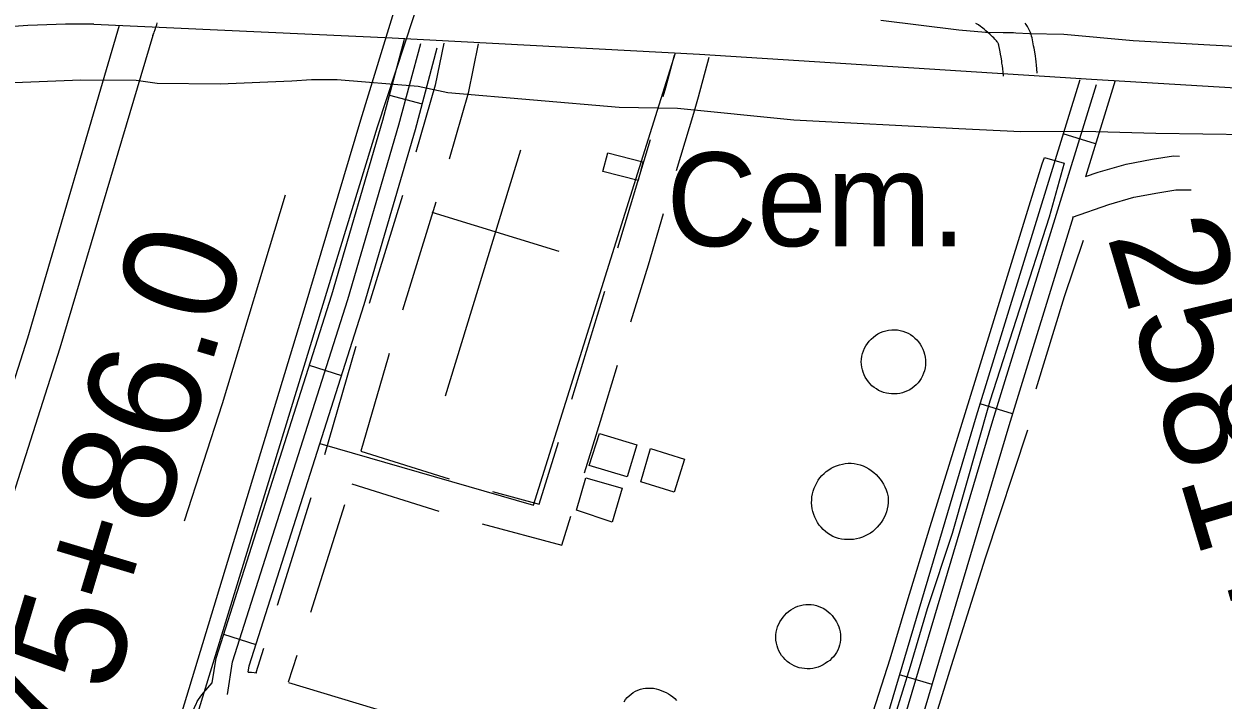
# Model space of a CAD drawing. Extents: x 3535183 to 3573198, y 534952 to 560562.
# Drawn here: x 3563467 to 3564528, y 542552 to 543150 of the extents above; entities that cross this region are included whole.
import ezdxf

# ---------------------------------------------------------------- set-up
doc = ezdxf.new("R2010")
doc.units = 0
for name, color, linetype in [('V-BLDG-OTLN', 7, 'Continuous'), ('V-DOMW-TANK', 7, 'Continuous'), ('V-LEVE-TOET', 7, 'Continuous'), ('V-ROAD-CNTR', 7, 'Continuous'), ('V-SITE-OTLN', 7, 'Continuous'), ('V-SITE-OTLN-IDEN', 7, 'Continuous'), ('V-SURV-IDEN', 7, 'Continuous'), ('V-TOPO-SHOR', 7, 'Continuous'), ('V-UTIL-LINE', 7, 'Continuous')]:
    doc.layers.add(name, color=color, linetype=linetype)

msp = doc.modelspace()

# ---------------------------------------------------------------- linework, layer by layer
at = {"layer": 'V-BLDG-OTLN'}
for points in [[(3563983.5, 543036.3), (3564014.3, 543028.4), (3564010.1, 543011.7), (3563978.8, 543019.7)], [(3563976.1, 542787.9), (3564009, 542778), (3564000.4, 542749.5), (3563966.8, 542759.5)], [(3564021.1, 542774.7), (3564051.2, 542765.3), (3564042.1, 542736), (3564012.6, 542745.2)], [(3563955.5, 542720.2), (3563963.8, 542748.8), (3563996, 542739.5), (3563987.3, 542709.5)]]:
    msp.add_lwpolyline(points, close=True, dxfattribs=at)
at = {"layer": 'V-DOMW-TANK'}
for points in [[(3564234.7, 542879.8), (3564237.2, 542879.8), (3564239.6, 542879.6), (3564242, 542879.1), (3564244.4, 542878.5), (3564246.7, 542877.6), (3564248.9, 542876.6), (3564251, 542875.4), (3564253, 542874), (3564254.9, 542872.4), (3564256.6, 542870.7), (3564258.2, 542868.9), (3564259.6, 542866.9), (3564260.9, 542864.8), (3564262, 542862.6), (3564262.9, 542860.3), (3564263.6, 542858), (3564264, 542855.6), (3564264.3, 542853.2), (3564264.4, 542850.7), (3564264.3, 542848.3), (3564263.9, 542845.9), (3564263.4, 542843.5), (3564262.7, 542841.2), (3564261.7, 542838.9), (3564260.6, 542836.7), (3564259.3, 542834.7), (3564257.8, 542832.8), (3564256.2, 542831), (3564254.4, 542829.4), (3564252.5, 542828), (3564250.5, 542826.7), (3564248.4, 542825.6), (3564246.1, 542824.7), (3564243.9, 542823.9), (3564241.5, 542823.4), (3564239.2, 542823), (3564236.8, 542822.9), (3564234.4, 542822.9), (3564232, 542823.2), (3564229.7, 542823.6), (3564227.3, 542824.3), (3564225.1, 542825.1), (3564222.9, 542826.1), (3564220.9, 542827.3), (3564218.9, 542828.7), (3564217, 542830.2), (3564215.3, 542831.9), (3564213.8, 542833.7), (3564212.4, 542835.6), (3564211.1, 542837.7), (3564210, 542839.8), (3564209.2, 542842.1), (3564208.5, 542844.3), (3564208, 542846.7), (3564207.7, 542849.1), (3564207.5, 542851.4), (3564207.6, 542853.8), (3564208, 542856.3), (3564208.7, 542858.7), (3564209.5, 542861.1), (3564210.5, 542863.4), (3564211.7, 542865.6), (3564213, 542867.7), (3564214.6, 542869.6), (3564216.3, 542871.5), (3564218.2, 542873.2), (3564220.1, 542874.7), (3564222.3, 542876), (3564224.5, 542877.2), (3564226.8, 542878.1), (3564229.2, 542878.9), (3564231.6, 542879.5)], [(3564231.2, 542732), (3564231.3, 542729.3), (3564231.2, 542726.6), (3564230.9, 542723.9), (3564230.5, 542721.3), (3564229.8, 542718.7), (3564228.9, 542716.2), (3564227.8, 542713.7), (3564226.5, 542711.4), (3564225.1, 542709.1), (3564223.5, 542707), (3564221.7, 542704.9), (3564219.8, 542703.1), (3564217.8, 542701.3), (3564215.6, 542699.8), (3564213.3, 542698.4), (3564210.9, 542697.2), (3564208.5, 542696.1), (3564205.9, 542695.3), (3564203.3, 542694.7), (3564200.7, 542694.2), (3564198, 542694), (3564195.3, 542694), (3564192.7, 542694.1), (3564190, 542694.5), (3564187.4, 542695.1), (3564184.8, 542695.8), (3564182.3, 542696.8), (3564180, 542698.1), (3564177.8, 542699.6), (3564175.8, 542701.2), (3564173.8, 542703), (3564172, 542704.9), (3564170.4, 542706.9), (3564168.9, 542709.1), (3564167.6, 542711.4), (3564166.4, 542713.8), (3564165.5, 542716.2), (3564164.7, 542718.8), (3564164.2, 542721.3), (3564163.8, 542723.9), (3564163.6, 542726.6), (3564163.7, 542729.2), (3564163.9, 542731.8), (3564164.4, 542734.4), (3564165, 542737), (3564165.8, 542739.5), (3564166.9, 542741.9), (3564168.1, 542744.3), (3564169.5, 542746.5), (3564171, 542748.6), (3564172.7, 542750.6), (3564174.6, 542752.5), (3564176.6, 542754.2), (3564178.7, 542755.8), (3564181, 542757.2), (3564183.3, 542758.4), (3564185.7, 542759.4), (3564188.2, 542760.2), (3564190.8, 542760.9), (3564193.4, 542761.3), (3564196, 542761.6), (3564198.7, 542761.6), (3564201.3, 542761.5), (3564204, 542760.9), (3564206.6, 542760.1), (3564209.2, 542759.2), (3564211.7, 542758), (3564214.1, 542756.7), (3564216.3, 542755.2), (3564218.5, 542753.5), (3564220.6, 542751.7), (3564222.5, 542749.7), (3564224.2, 542747.6), (3564225.8, 542745.4), (3564227.3, 542743.1), (3564228.5, 542740.6), (3564229.6, 542738.1), (3564230.5, 542735.5)], [(3564138.4, 542625.3), (3564139.9, 542627.1), (3564141.5, 542628.8), (3564143.3, 542630.4), (3564145.2, 542631.8), (3564147.2, 542633.1), (3564149.3, 542634.1), (3564151.5, 542635), (3564153.8, 542635.7), (3564156.1, 542636.2), (3564158.5, 542636.5), (3564160.8, 542636.6), (3564163.2, 542636.5), (3564165.5, 542636.2), (3564167.8, 542635.6), (3564170.1, 542634.9), (3564172.3, 542634), (3564174.4, 542632.9), (3564176.4, 542631.7), (3564178.3, 542630.2), (3564180, 542628.7), (3564181.7, 542626.9), (3564183.1, 542625.1), (3564184.4, 542623.1), (3564185.7, 542621.1), (3564186.8, 542619), (3564187.6, 542616.8), (3564188.3, 542614.6), (3564188.8, 542612.3), (3564189.1, 542610), (3564189.2, 542607.6), (3564189.1, 542605.3), (3564188.8, 542603), (3564188.3, 542600.7), (3564187.6, 542598.5), (3564186.7, 542596.3), (3564185.6, 542594.2), (3564184.3, 542592.2), (3564182.9, 542590.4), (3564181.3, 542588.7), (3564179.6, 542587.1), (3564177.7, 542585.7), (3564175.7, 542584.4), (3564173.7, 542583.1), (3564171.5, 542582.1), (3564169.3, 542581.2), (3564167, 542580.5), (3564164.6, 542580), (3564162.2, 542579.7), (3564159.8, 542579.6), (3564157.4, 542579.8), (3564155, 542580.1), (3564152.6, 542580.6), (3564150.3, 542581.4), (3564148.1, 542582.3), (3564146, 542583.4), (3564143.9, 542584.7), (3564142, 542586.2), (3564140.2, 542587.8), (3564138.6, 542589.6), (3564137.1, 542591.5), (3564135.8, 542593.5), (3564134.7, 542595.6), (3564133.7, 542597.8), (3564133, 542600.1), (3564132.4, 542602.5), (3564132.1, 542604.9), (3564132, 542607.3), (3564132, 542609.7), (3564132.3, 542612.1), (3564132.8, 542614.5), (3564133.4, 542616.8), (3564135.4, 542621.2)]]:
    msp.add_lwpolyline(points, close=True, dxfattribs=at)
msp.add_lwpolyline([(3563997.7, 542550.5), (3563999, 542552.4), (3564000.5, 542554.2), (3564002.2, 542555.8), (3564004, 542557.3), (3564005.9, 542558.6), (3564007.9, 542559.8), (3564010, 542560.8), (3564012.2, 542561.5), (3564014.5, 542562.1), (3564016.8, 542562.5), (3564019.1, 542562.6), (3564021.5, 542562.6), (3564023.8, 542562.4), (3564026.1, 542561.9), (3564028.3, 542561.3), (3564030.5, 542560.4), (3564032.7, 542559.7), (3564034.9, 542558.7), (3564037, 542557.6), (3564038.9, 542556.3), (3564040.8, 542554.9), (3564042.5, 542553.3), (3564044.1, 542551.5)], dxfattribs=at)
at = {"layer": 'V-LEVE-TOET'}
msp.add_lwpolyline([(3564957.5, 543102), (3564923.1, 543103.8), (3564918, 543104.1), (3564873.5, 543105.5), (3564810.2, 543115.8), (3564702.3, 543121.9), (3564515.8, 543131.5), (3564448.1, 543135.5), (3564386.7, 543141.1), (3564356.4, 543141.5), (3564344.1, 543142.3), (3564342.3, 543142.4), (3564332.9, 543142.6), (3564317.5, 543142.8), (3564293.9, 543145), (3564224.7, 543153.5)], dxfattribs=at)
at = {"layer": 'V-ROAD-CNTR'}
for p, q in [((3563790.2, 543087.4), (3563819.2, 543079.6)), ((3563992.3, 542952.2), (3564021, 543048)), ((3564414.8, 543044.3), (3564386.1, 543053.2)), ((3563801.8, 542998.6), (3563772.3, 542903.1)), ((3563831.3, 542992.5), (3563801.8, 542897)), ((3563951.4, 542818.3), (3563980.7, 542913.9)), ((3563719.3, 542848.4), (3563747.9, 542839.3)), ((3564341.3, 542805.4), (3564312.6, 542814.2)), ((3563765, 542772.3), (3563842.9, 542747.7)), ((3563756.8, 542743.4), (3563833.8, 542719.1)), ((3563720.8, 542730.9), (3563690.8, 542635.7)), ((3563750.3, 542724.8), (3563720.3, 542629.6)), ((3563643.5, 542610.2), (3563672.1, 542601.1)), ((3563678.7, 542597.6), (3563672, 542576.2)), ((3563708.3, 542591.5), (3563700.7, 542567.7)), ((3564270.1, 542565.9), (3564241.3, 542574.4))]:
    msp.add_line(p, q, dxfattribs=at)
for points in [[(3563551, 543149), (3563469.9, 542872.3), (3563345.8, 542483.6), (3563253.9, 542169.3)], [(3563528.8, 543150.3), (3563792.5, 543138.2), (3564064.4, 543123.6), (3564411.2, 543101.4), (3564912, 543071.5), (3565157.4, 543063.6), (3565692, 543030.1), (3566166.3, 543006.2), (3566522.6, 542988.2), (3566968.1, 542964.1), (3567319.8, 542945.4), (3567693.1, 542929.7)], [(3563580.9, 543140.1), (3563581.3, 543140.9), (3563581.7, 543142), (3563582.1, 543143), (3563582.4, 543143.9), (3563582.8, 543144.7), (3563583.2, 543146.2), (3563583.7, 543147.5), (3563584.4, 543149.7), (3563584.8, 543151.3)], [(3564333.3, 543104.1), (3564333, 543107.7), (3564332.6, 543110.7), (3564332.3, 543113.3), (3564332, 543115.6), (3564331.8, 543117.6), (3564331.3, 543121.1), (3564330.8, 543123.7), (3564330.5, 543125.6), (3564329.9, 543128.5), (3564329.3, 543131.3), (3564329.3, 543131.6), (3564329.2, 543131.8), (3564329.1, 543132.1), (3564329, 543132.3), (3564328.9, 543132.5), (3564328.8, 543132.7), (3564328.5, 543133.3), (3564328.2, 543133.7), (3564327.9, 543134.2), (3564327.7, 543134.5), (3564327, 543135.4), (3564326.6, 543135.9), (3564325.7, 543136.9), (3564324.7, 543138), (3564323.5, 543139.1), (3564322.4, 543140.2), (3564321.5, 543141.1), (3564319.5, 543142.9), (3564317.8, 543144.4), (3564316.4, 543145.6), (3564315.1, 543146.6), (3564314, 543147.5), (3564313.1, 543148.2), (3564311.3, 543149.5), (3564310, 543150.3), (3564309, 543150.9)], [(3564363.2, 543106.9), (3564362.8, 543110.6), (3564362.5, 543114), (3564362.1, 543116.9), (3564361.8, 543119.5), (3564361.5, 543121.8), (3564360.9, 543125.8), (3564360.4, 543128.8), (3564360, 543131.1), (3564359.3, 543134.5), (3564358.6, 543138), (3564358.2, 543139.6), (3564357.7, 543141.2), (3564357.2, 543142.7), (3564356.6, 543144), (3564356.1, 543145.2), (3564355.5, 543146.4), (3564354.5, 543148.2), (3564353.5, 543149.9), (3564352.6, 543151.2)], [(3563580.9, 543140.1), (3563498.6, 542863.5), (3563374.5, 542474.8), (3563277.9, 542144.5), (3563109.1, 541604.2), (3563005.5, 541244.6)], [(3563633.3, 542567.3), (3563636.8, 542589.2), (3563739.1, 542910.7), (3563784.2, 543065.1), (3563803.5, 543136.9)], [(3563646.8, 542557), (3563651.4, 542585.7), (3563753.5, 542906.4), (3563798.6, 543061), (3563818, 543133.1)], [(3563838.3, 543133.5), (3563830.7, 543096.2), (3563813.5, 543036.9)], [(3563868.8, 543132.8), (3563859.9, 543089), (3563843, 543030.8)], [(3563665.2, 542576.8), (3563666, 542582.2), (3563767.8, 542902), (3563813.1, 543057), (3563832.5, 543129.2)], [(3564032.4, 543086.3), (3564034.8, 543094.1), (3564042.3, 543122.6)], [(3564044.2, 543020.8), (3564059.3, 543071.4), (3564063.6, 543086), (3564072.9, 543120.9)], [(3564400.8, 543100.9), (3564309.3, 542803.4), (3564195, 542418.2)], [(3564432, 543100.2), (3564405.8, 543015)], [(3564415.2, 543096.5), (3564323.7, 542799), (3564206.6, 542404.8), (3564068.2, 541952.1)], [(3564405.9, 543015.3), (3564417.2, 543019.3), (3564441.7, 543026.4), (3564464.9, 543030.6), (3564483.6, 543033.6), (3564489.1, 543033.5)], [(3564394.4, 542979.4), (3564426.4, 542990.7), (3564448.5, 542997.2), (3564469.9, 543001), (3564485.9, 543003.5), (3564499.3, 543003.5)], [(3564003.7, 542886.8), (3564019.2, 542937.3), (3564032.7, 542982.5)], [(3564394.9, 542979.7), (3564338, 542794.7), (3564223.4, 542408.6)], [(3563760.5, 542864.9), (3563760.2, 542864), (3563732.8, 542769)], [(3563790, 542858.8), (3563789, 542855.4), (3563765, 542772.3)], [(3563962.6, 542753), (3563976.8, 542798.8), (3563992, 542848.5)], [(3563881.3, 542736.6), (3563922.6, 542725.5), (3563939.6, 542780.1)], [(3563872.3, 542708), (3563942.7, 542689), (3563950.7, 542714.8)], [(3563665.2, 542576.8), (3563668.1, 542576.6), (3563670.4, 542576.4), (3563672.9, 542576.1)], [(3563614.3, 542532.8), (3563614.6, 542534.8), (3563615.1, 542537.1), (3563615.7, 542539.5), (3563616.4, 542541.8), (3563617.2, 542544), (3563618.1, 542546.3), (3563619.1, 542548.4), (3563620.2, 542550.6), (3563621.4, 542552.6), (3563622.7, 542554.6), (3563624.1, 542556.6), (3563625.6, 542558.5), (3563633.3, 542567.3)], [(3563700.9, 542567.6), (3564195, 542418.2)]]:
    msp.add_lwpolyline(points, dxfattribs=at)
msp.add_arc((3563518.7, 542328.8), 821.5, 89.2963, 98.6004, dxfattribs=at)
at = {"layer": 'V-SITE-OTLN'}
for p, q in [((3563429.6, 543097.3), (3563517.1, 543100.9)), ((3563517.1, 543100.9), (3563566.1, 543100.7)), ((3563566.1, 543100.7), (3563584.6, 543098.1)), ((3563640.5, 543097.4), (3563703.9, 543100.1)), ((3563703.9, 543100.1), (3563721.3, 543101.2)), ((3563721.3, 543101.2), (3563743.8, 543101.3)), ((3563743.8, 543101.3), (3563815.5, 543095.3)), ((3563584.6, 543098.1), (3563640.5, 543097.4)), ((3563815.5, 543095.3), (3563841.7, 543089.6)), ((3563841.7, 543089.6), (3563993.5, 543076.6)), ((3563993.5, 543076.6), (3564044.9, 543075.7)), ((3564044.9, 543075.7), (3564147.9, 543065.6)), ((3564147.9, 543065.6), (3564293.9, 543057.8)), ((3564293.9, 543057.8), (3564348.7, 543055.1)), ((3564348.7, 543055.1), (3564404.5, 543055.6)), ((3564404.5, 543055.6), (3564468.2, 543053.6)), ((3564468.2, 543053.6), (3564555.3, 543052.4)), ((3563839.7, 542821.3), (3563906.4, 543038.9)), ((3563940.3, 542949.1), (3563827.9, 542983.6))]:
    msp.add_line(p, q, dxfattribs=at)
msp.add_lwpolyline([(3563728.7, 542779.1), (3563917.7, 542724.6), (3564043.1, 543124.8)], dxfattribs=at)
at = {"layer": 'V-TOPO-SHOR'}
for points in [[(3563697.9, 542998.9), (3563642.1, 542814.3), (3563608.5, 542710.2)], [(3564403.9, 542958.7), (3564387, 542908.9), (3564361.8, 542827.1)], [(3564354.5, 542790.8), (3564317.1, 542677.5), (3564287, 542582.4), (3564254.9, 542478.8), (3564243.9, 542437.5), (3564240.8, 542424.9), (3564243.8, 542416.3), (3564260.7, 542404.2), (3564356.6, 542378.6), (3564461, 542345.2)]]:
    msp.add_lwpolyline(points, dxfattribs=at)
at = {"layer": 'V-UTIL-LINE'}
msp.add_line((3564369.5, 543032.2), (3564387.1, 543027.3), dxfattribs=at)
for points in [[(3562600.6, 541325.2), (3563183, 541152.3), (3563400, 541867.3), (3563555.5, 542372.9), (3563714.9, 542897.4), (3563765, 543065.4), (3563829.1, 543275.6), (3563757.2, 543365.8), (3563775.5, 543379.1), (3563851.7, 543278.9), (3563779.3, 543058.9), (3563610.5, 542507.4), (3563502.9, 542150), (3563833.4, 542045.4), (3564045.4, 541982.5)], [(3564000.5, 541830), (3564001, 541831.6), (3564038.2, 541957.1), (3564040.7, 541964), (3564044.6, 541980), (3564077.6, 542084), (3564106.4, 542179.6), (3564111, 542197.2), (3564148.8, 542322.5), (3564165.6, 542375.1), (3564166.7, 542377), (3564185.2, 542436), (3564187.5, 542442.7), (3564197.9, 542478.9), (3564233.2, 542588.4), (3564248.1, 542638.9), (3564268.5, 542705.5), (3564307, 542830.5), (3564356.1, 542989.3), (3564367.6, 543026.7), (3564369.5, 543032.2)], [(3564387.1, 543027.3), (3564373.6, 542979.4), (3564321.3, 542816.6), (3564287.9, 542699.5), (3564265.9, 542632.7), (3564250.8, 542581.8), (3564216.8, 542472.5), (3564206.2, 542437.1), (3564203, 542432.6), (3564183.9, 542373.1), (3564182.7, 542368.5), (3564166.8, 542315.6), (3564131.1, 542192.6), (3564125.3, 542176.6), (3564096.1, 542078.3), (3564058.3, 541961.5), (3564057.1, 541953.3), (3564019.6, 541826.6)]]:
    msp.add_lwpolyline(points, dxfattribs=at)

# ---------------------------------------------------------------- texts
at = {"layer": 'V-SITE-OTLN-IDEN'}
msp.add_text('Cem.', height=83, dxfattribs=at).set_placement((3564035.1, 542953.7))
at = {"layer": 'V-SURV-IDEN'}
for s, rotation, p in [('2581+68.8', 286.6112, (3564424.6, 542963)), ('2575+86.0', 73.3255, (3563481.1, 542342.2))]:
    msp.add_text(s, height=100, rotation=rotation, dxfattribs=at).set_placement(p)

doc.saveas('drawing.dxf')
